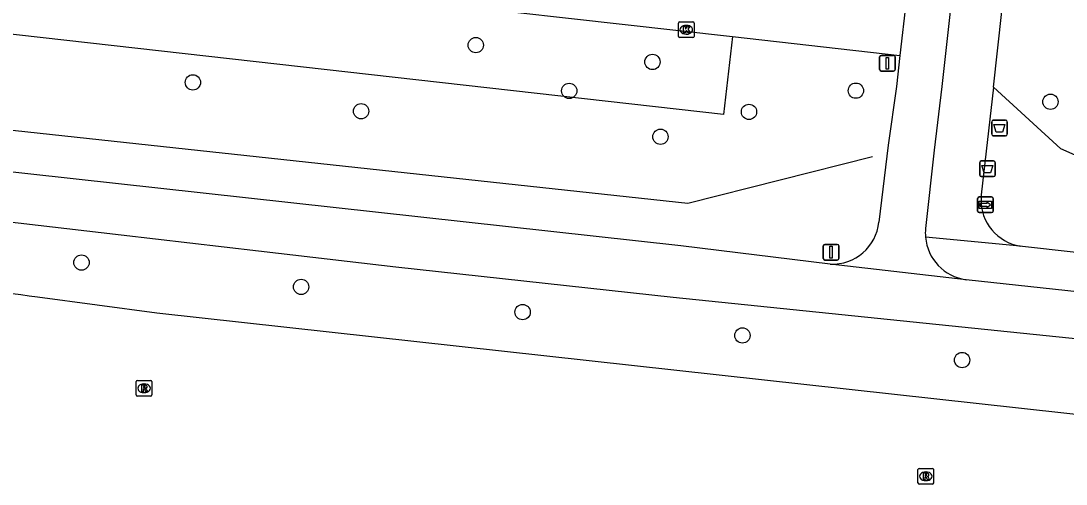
# Model space of a CAD drawing. Extents: x 161928 to 163055, y 386475 to 387428.
# Drawn here: x 162326.1 to 162392.8, y 386474.6 to 386504.2 of the extents above; entities that cross this region are included whole.
import ezdxf

# ---------------------------------------------------------------- set-up
doc = ezdxf.new("R2010")
doc.units = 0
for name, color, linetype in [('IMGEO_Afvalbak', 7, 'Continuous'), ('IMGEO_Boom', 7, 'Continuous'), ('IMGEO_Fietspad_gesloten', 7, 'Continuous'), ('IMGEO_Fietspad_open', 7, 'Continuous'), ('IMGEO_Gemengd_bos', 7, 'Continuous'), ('IMGEO_Groenvoorziening', 7, 'Continuous'), ('IMGEO_Kolk', 7, 'Continuous'), ('IMGEO_Muur', 7, 'Continuous'), ('IMGEO_Rijbaan_regionaal_gesloten', 7, 'Continuous'), ('IMGEO_Rioolput', 7, 'Continuous'), ('IMGEO_Verkeersbordpaal', 7, 'Continuous'), ('IMGEO_Voetpad_open', 7, 'Continuous'), ('IMGEO_Wegwijzer', 7, 'Continuous')]:
    doc.layers.add(name, color=color, linetype=linetype)

msp = doc.modelspace()

# ---------------------------------------------------------------- linework, layer by layer
at = {"layer": 'IMGEO_Afvalbak'}
for p, q in [((162388.167, 386497.854), (162388.957, 386497.854)), ((162388.957, 386497.854), (162388.167, 386497.854)), ((162388.067, 386496.954), (162388.067, 386497.754)), ((162388.067, 386497.754), (162388.067, 386496.954)), ((162389.057, 386497.754), (162389.057, 386496.954)), ((162389.057, 386496.954), (162389.057, 386497.754)), ((162388.957, 386496.854), (162388.167, 386496.854)), ((162388.167, 386496.854), (162388.957, 386496.854)), ((162387.299, 386494.349), (162387.299, 386495.149)), ((162387.299, 386495.149), (162387.299, 386494.349)), ((162387.399, 386495.249), (162388.189, 386495.249)), ((162388.189, 386495.249), (162387.399, 386495.249)), ((162388.289, 386495.149), (162388.289, 386494.349)), ((162388.289, 386494.349), (162388.289, 386495.149)), ((162388.189, 386494.249), (162387.399, 386494.249)), ((162387.399, 386494.249), (162388.189, 386494.249))]:
    msp.add_line(p, q, dxfattribs=at)
for points in [[(162388.21, 386497.568), (162388.914, 386497.568), (162388.765, 386497.098), (162388.359, 386497.098), (162388.21, 386497.568)], [(162387.442, 386494.963), (162388.146, 386494.963), (162387.997, 386494.493), (162387.591, 386494.493), (162387.442, 386494.963)]]:
    msp.add_lwpolyline(points, dxfattribs=at)
for centre, start, end in [((162388.167, 386497.754), 90, 180), ((162388.167, 386497.754), 90, 180), ((162388.957, 386497.754), 0, 90), ((162388.957, 386497.754), 360, 90), ((162388.167, 386496.954), 180, 270), ((162388.167, 386496.954), 180, 270), ((162388.957, 386496.954), 270, 0), ((162388.957, 386496.954), 270, 0), ((162387.399, 386495.149), 90, 180), ((162387.399, 386495.149), 90, 180), ((162388.189, 386495.149), 0, 90), ((162388.189, 386495.149), 360, 90), ((162387.399, 386494.349), 180, 270), ((162387.399, 386494.349), 180, 270), ((162388.189, 386494.349), 270, 0), ((162388.189, 386494.349), 270, 0)]:
    msp.add_arc(centre, 0.1, start, end, dxfattribs=at)
at = {"layer": 'IMGEO_Boom'}
for centre in [(162355.146, 386502.646), (162366.419, 386501.572), (162337.09, 386500.268), (162361.104, 386499.727), (162379.398, 386499.738), (162391.817, 386499.032), (162347.827, 386498.424), (162372.579, 386498.386), (162366.929, 386496.797), (162329.984, 386488.759), (162343.999, 386487.207), (162358.133, 386485.599), (162372.158, 386484.104), (162386.176, 386482.536)]:
    msp.add_circle(centre, 0.489, dxfattribs=at)
at = {"layer": 'IMGEO_Fietspad_gesloten'}
for points in [[(162377.764, 386488.659), (162368.233, 386489.824), (162312.836, 386495.938)], [(162401.944, 386482.942), (162401.205, 386483.023), (162399.009, 386483.265), (162393.815, 386483.838), (162367.735, 386486.526), (162350.052, 386488.472), (162306.2, 386493.586)], [(162386.427, 386487.665), (162377.764, 386488.659)], [(162403.801, 386485.785), (162403.075, 386485.867), (162399.406, 386486.263), (162386.427, 386487.665)]]:
    msp.add_lwpolyline(points, dxfattribs=at)
at = {"layer": 'IMGEO_Fietspad_open'}
for points in [[(162382.604, 386505.469), (162382.205, 386501.975)], [(162385.46, 386505.167), (162384.878, 386500), (162384.399, 386495.945), (162383.844, 386490.932)], [(162382.205, 386501.975), (162381.983, 386500), (162381.458, 386496.265), (162380.871, 386491.346)]]:
    msp.add_lwpolyline(points, dxfattribs=at)
for centre, radius, start, end in [((162377.888, 386491.655), 2.998, 267.62041, 354.08749), ((162386.807, 386490.643), 2.977, 174.43309, 184.93613), ((162386.837, 386490.644), 3.007, 184.89423, 262.17038)]:
    msp.add_arc(centre, radius, start, end, dxfattribs=at)
at = {"layer": 'IMGEO_Gemengd_bos'}
msp.add_lwpolyline([(162371.516, 386503.188), (162370.953, 386498.22), (162297.494, 386506.509)], dxfattribs=at)
at = {"layer": 'IMGEO_Groenvoorziening'}
msp.add_lwpolyline([(162402.946, 386494.167), (162395.688, 386495.013), (162393.962, 386495.368), (162392.481, 386496.031), (162388.173, 386499.956)], dxfattribs=at)
at = {"layer": 'IMGEO_Kolk'}
for p, q in [((162368.075, 386503.201), (162368.075, 386504.053)), ((162368.15, 386504.127), (162369.002, 386504.127)), ((162368.563, 386503.907), (162368.588, 386503.907)), ((162369.076, 386504.053), (162369.076, 386503.201)), ((162369.002, 386503.127), (162368.15, 386503.127)), ((162368.586, 386503.347), (162368.561, 386503.347))]:
    msp.add_line(p, q, dxfattribs=at)
for points in [[(162368.075, 386503.201), (162368.075, 386504.053)], [(162368.15, 386504.127), (162369.002, 386504.127)], [(162368.396, 386503.827), (162368.519, 386503.827), (162368.519, 386503.676), (162368.649, 386503.827), (162368.813, 386503.827), (162368.667, 386503.676), (162368.82, 386503.427), (162368.668, 386503.427), (162368.583, 386503.591), (162368.519, 386503.524), (162368.519, 386503.427), (162368.396, 386503.427), (162368.396, 386503.827)], [(162369.076, 386504.053), (162369.076, 386503.201)], [(162369.002, 386503.127), (162368.15, 386503.127)]]:
    msp.add_lwpolyline(points, dxfattribs=at)
for centre, start, end in [((162368.152, 386504.051), 91.55205, 178.44795), ((162368.152, 386504.051), 91.55205, 178.44795), ((162369, 386504.051), 1.55205, 88.44795), ((162369, 386504.051), 1.55205, 88.44795), ((162368.152, 386503.203), 181.55205, 268.44795), ((162368.152, 386503.203), 181.55205, 268.44795), ((162369, 386503.203), 271.55205, 358.44795), ((162369, 386503.203), 271.55205, 358.44795)]:
    msp.add_arc(centre, 0.0765, start, end, dxfattribs=at)
for centre, major_axis, ratio, start_param, end_param in [((162368.562, 386503.627), (-0.387, 0.002), 0.722429, 4.712389, 7.853982), ((162368.587, 386503.627), (-0.39, 0.002), 0.717154, 1.570796, 4.712389)]:
    msp.add_ellipse(centre, major_axis=major_axis, ratio=ratio, start_param=start_param, end_param=end_param, dxfattribs=at)
at = {"layer": 'IMGEO_Muur'}
msp.add_lwpolyline([(162380.469, 386495.521), (162368.68, 386492.53), (162309.226, 386498.961), (162259.637, 386510.771)], dxfattribs=at)
at = {"layer": 'IMGEO_Rijbaan_regionaal_gesloten'}
msp.add_lwpolyline([(162327.176, 386486.572), (162334.785, 386485.54), (162398.255, 386478.536), (162398.388, 386478.521)], dxfattribs=at)
msp.add_arc((162348.673, 386651.003), 165.83, 259.5695, 262.55152, dxfattribs=at)
at = {"layer": 'IMGEO_Rioolput'}
for p, q in [((162333.477, 386480.307), (162333.477, 386481.159)), ((162333.552, 386481.233), (162334.404, 386481.233)), ((162334.478, 386481.159), (162334.478, 386480.307)), ((162333.988, 386480.453), (162333.963, 386480.453)), ((162333.965, 386481.013), (162333.99, 386481.013)), ((162334.404, 386480.233), (162333.552, 386480.233)), ((162383.362, 386474.686), (162383.362, 386475.538)), ((162383.437, 386475.612), (162384.289, 386475.612)), ((162383.85, 386475.392), (162383.875, 386475.392)), ((162384.363, 386475.538), (162384.363, 386474.686)), ((162384.289, 386474.612), (162383.437, 386474.612)), ((162383.873, 386474.832), (162383.848, 386474.832))]:
    msp.add_line(p, q, dxfattribs=at)
for points in [[(162333.477, 386480.307), (162333.477, 386481.159)], [(162333.552, 386481.233), (162334.404, 386481.233)], [(162334.478, 386481.159), (162334.478, 386480.307)], [(162334.066, 386480.931), (162333.814, 386480.933), (162333.814, 386480.533)], [(162333.814, 386480.533), (162333.938, 386480.533), (162333.938, 386480.695), (162333.949, 386480.695)], [(162333.992, 386480.852), (162333.938, 386480.852), (162333.938, 386480.771)], [(162333.938, 386480.771), (162333.99, 386480.771)], [(162333.996, 386480.666), (162334.067, 386480.533), (162334.207, 386480.533), (162334.142, 386480.659)], [(162334.404, 386480.233), (162333.552, 386480.233)], [(162383.362, 386474.686), (162383.362, 386475.538)], [(162383.437, 386475.612), (162384.289, 386475.612)], [(162383.951, 386475.31), (162383.699, 386475.312), (162383.699, 386474.912)], [(162383.877, 386475.231), (162383.823, 386475.231), (162383.823, 386475.15)], [(162383.823, 386475.15), (162383.875, 386475.15)], [(162384.363, 386475.538), (162384.363, 386474.686)], [(162384.289, 386474.612), (162383.437, 386474.612)], [(162383.699, 386474.912), (162383.823, 386474.912), (162383.823, 386475.074), (162383.834, 386475.074)], [(162383.881, 386475.045), (162383.952, 386474.912), (162384.092, 386474.912), (162384.027, 386475.038)]]:
    msp.add_lwpolyline(points, dxfattribs=at)
for centre, radius, start, end in [((162333.554, 386481.157), 0.0765, 91.55205, 178.44795), ((162333.554, 386481.157), 0.0765, 91.55205, 178.44795), ((162334.402, 386481.157), 0.0765, 1.55205, 88.44795), ((162334.402, 386481.157), 0.0765, 1.55205, 88.44795), ((162333.948, 386480.642), 0.0533, 26.02933, 88.69889), ((162333.974, 386480.96), 0.19, 274.7715, 282.96867), ((162333.998, 386480.756), 0.0964, 77.00612, 93.18647), ((162334.012, 386480.813), 0.0378, 276.66336, 79.67722), ((162334.065, 386480.821), 0.109, 350.36119, 89.41601), ((162334.063, 386480.821), 0.112, 277.58423, 350.98172), ((162334.047, 386480.606), 0.108, 29.51342, 73.79051), ((162333.554, 386480.309), 0.0765, 181.55205, 268.44795), ((162333.554, 386480.309), 0.0765, 181.55205, 268.44795), ((162334.402, 386480.309), 0.0765, 271.55205, 358.44795), ((162334.402, 386480.309), 0.0765, 271.55205, 358.44795), ((162383.439, 386475.536), 0.0765, 91.55205, 178.44795), ((162383.439, 386475.536), 0.0765, 91.55205, 178.44795), ((162383.859, 386475.339), 0.19, 274.7715, 282.96867), ((162383.883, 386475.135), 0.0964, 77.00612, 93.18647), ((162383.897, 386475.192), 0.0378, 276.66336, 79.67722), ((162383.95, 386475.2), 0.109, 350.36119, 89.41601), ((162383.948, 386475.2), 0.112, 277.58423, 350.98172), ((162384.287, 386475.536), 0.0765, 1.55205, 88.44795), ((162384.287, 386475.536), 0.0765, 1.55205, 88.44795), ((162383.439, 386474.688), 0.0765, 181.55205, 268.44795), ((162383.439, 386474.688), 0.0765, 181.55205, 268.44795), ((162383.833, 386475.021), 0.0533, 26.02933, 88.69889), ((162383.932, 386474.985), 0.108, 29.51342, 73.79051), ((162384.287, 386474.688), 0.0765, 271.55205, 358.44795), ((162384.287, 386474.688), 0.0765, 271.55205, 358.44795)]:
    msp.add_arc(centre, radius, start, end, dxfattribs=at)
for centre, major_axis, ratio, start_param, end_param in [((162333.964, 386480.733), (-0.387, 0.002), 0.722429, 4.712389, 7.853982), ((162333.989, 386480.733), (-0.39, 0.002), 0.717154, 1.570796, 4.712389), ((162383.849, 386475.112), (-0.387, 0.002), 0.722429, 4.712389, 7.853982), ((162383.874, 386475.112), (-0.39, 0.002), 0.717154, 1.570796, 4.712389)]:
    msp.add_ellipse(centre, major_axis=major_axis, ratio=ratio, start_param=start_param, end_param=end_param, dxfattribs=at)
at = {"layer": 'IMGEO_Verkeersbordpaal'}
for p, q in [((162380.917, 386501.092), (162380.917, 386501.892)), ((162380.917, 386501.892), (162380.917, 386501.092)), ((162381.017, 386501.992), (162381.807, 386501.992)), ((162381.807, 386501.992), (162381.017, 386501.992)), ((162381.907, 386501.892), (162381.907, 386501.092)), ((162381.907, 386501.092), (162381.907, 386501.892)), ((162381.807, 386500.992), (162381.017, 386500.992)), ((162381.017, 386500.992), (162381.807, 386500.992)), ((162377.322, 386489.022), (162377.322, 386489.822)), ((162377.322, 386489.822), (162377.322, 386489.022)), ((162377.422, 386489.922), (162378.212, 386489.922)), ((162378.212, 386489.922), (162377.422, 386489.922)), ((162378.312, 386489.822), (162378.312, 386489.022)), ((162378.312, 386489.022), (162378.312, 386489.822)), ((162378.212, 386488.922), (162377.422, 386488.922)), ((162377.422, 386488.922), (162378.212, 386488.922))]:
    msp.add_line(p, q, dxfattribs=at)
for points in [[(162381.337, 386501.867), (162381.487, 386501.867), (162381.487, 386501.117), (162381.337, 386501.117), (162381.337, 386501.867)], [(162377.742, 386489.797), (162377.892, 386489.797), (162377.892, 386489.047), (162377.742, 386489.047), (162377.742, 386489.797)]]:
    msp.add_lwpolyline(points, dxfattribs=at)
for centre, start, end in [((162381.017, 386501.892), 90, 180), ((162381.017, 386501.892), 90, 180), ((162381.807, 386501.892), 0, 90), ((162381.807, 386501.892), 360, 90), ((162381.017, 386501.092), 180, 270), ((162381.017, 386501.092), 180, 270), ((162381.807, 386501.092), 270, 0), ((162381.807, 386501.092), 270, 0), ((162377.422, 386489.822), 90, 180), ((162377.422, 386489.822), 90, 180), ((162378.212, 386489.822), 0, 90), ((162378.212, 386489.822), 360, 90), ((162377.422, 386489.022), 180, 270), ((162377.422, 386489.022), 180, 270), ((162378.212, 386489.022), 270, 0), ((162378.212, 386489.022), 270, 0)]:
    msp.add_arc(centre, 0.1, start, end, dxfattribs=at)
at = {"layer": 'IMGEO_Voetpad_open'}
for points in [[(162388.173, 386499.956), (162388.71, 386504.804), (162393.322, 386546.486)], [(162298.087, 386511.519), (162347.162, 386505.951), (162371.516, 386503.188)], [(162371.516, 386503.188), (162382.205, 386501.975)], [(162388.173, 386499.956), (162387.405, 386493.076), (162387.388, 386492.811), (162387.394, 386492.545), (162387.424, 386492.281), (162387.478, 386492.02), (162387.554, 386491.766), (162387.653, 386491.519), (162387.774, 386491.282), (162387.915, 386491.057), (162388.076, 386490.845), (162388.255, 386490.649), (162388.451, 386490.469), (162388.662, 386490.308), (162388.887, 386490.166), (162389.124, 386490.045), (162389.37, 386489.945), (162389.625, 386489.868), (162389.885, 386489.814)], [(162389.885, 386489.814), (162383.841, 386490.387)], [(162405.293, 386488.071), (162404.586, 386488.164), (162399.728, 386488.708), (162390.03, 386489.794), (162389.885, 386489.814)]]:
    msp.add_lwpolyline(points, dxfattribs=at)
at = {"layer": 'IMGEO_Wegwijzer'}
for p, q in [((162387.171, 386492.052), (162387.171, 386492.852)), ((162387.171, 386492.852), (162387.171, 386492.052)), ((162387.271, 386492.952), (162388.061, 386492.952)), ((162388.061, 386492.952), (162387.271, 386492.952)), ((162388.161, 386492.852), (162388.161, 386492.052)), ((162388.161, 386492.052), (162388.161, 386492.852)), ((162388.061, 386491.952), (162387.271, 386491.952)), ((162387.271, 386491.952), (162388.061, 386491.952))]:
    msp.add_line(p, q, dxfattribs=at)
for points in [[(162387.272, 386492.684), (162388.06, 386492.684), (162388.06, 386492.22), (162387.272, 386492.22), (162387.272, 386492.684)], [(162387.337, 386492.536), (162387.337, 386492.452), (162387.337, 386492.368), (162387.748, 386492.368), (162387.748, 386492.285), (162387.995, 386492.452), (162387.748, 386492.619), (162387.748, 386492.536), (162387.337, 386492.536)]]:
    msp.add_lwpolyline(points, dxfattribs=at)
for centre, start, end in [((162387.271, 386492.852), 90, 180), ((162387.271, 386492.852), 90, 180), ((162388.061, 386492.852), 0, 90), ((162388.061, 386492.852), 360, 90), ((162387.271, 386492.052), 180, 270), ((162387.271, 386492.052), 180, 270), ((162388.061, 386492.052), 270, 0), ((162388.061, 386492.052), 270, 0)]:
    msp.add_arc(centre, 0.1, start, end, dxfattribs=at)

doc.saveas('drawing.dxf')
